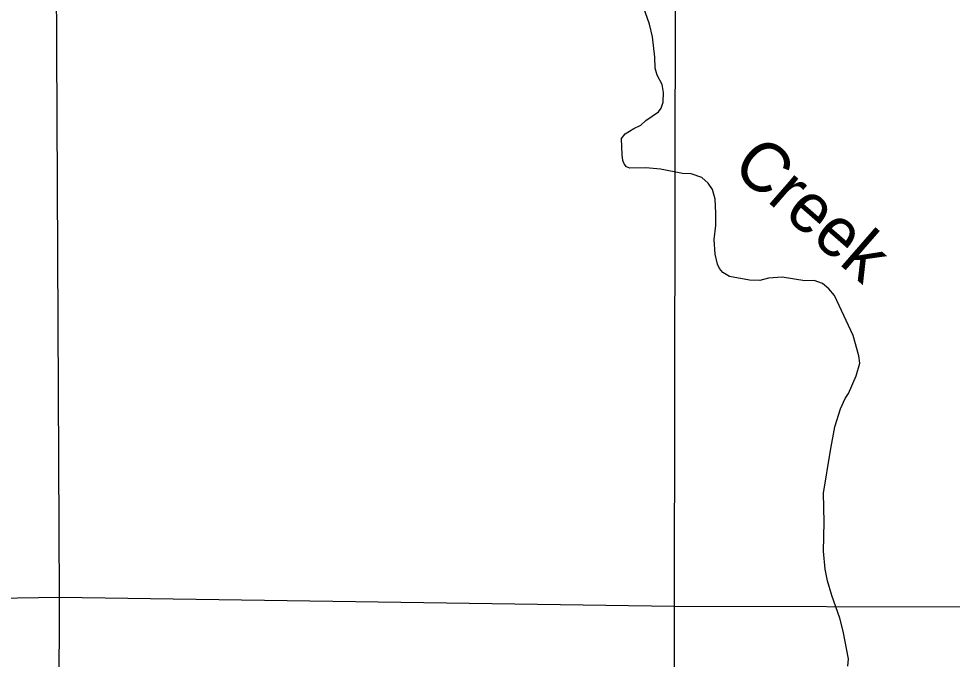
# Model space of a CAD drawing. Extents: x -19 to 366, y -4 to 359.
# Drawn here: x 135.322 to 136.836, y 202.004 to 203.043 of the extents above; entities that cross this region are included whole.
import ezdxf

# ---------------------------------------------------------------- set-up
doc = ezdxf.new("R2010")
doc.units = 0
for name, color, linetype in [('R_Axis Annot', 7, 'Continuous'), ('R_Temp Easement', 7, 'Continuous'), ('Sheet Fence', 7, 'Continuous')]:
    doc.layers.add(name, color=color, linetype=linetype)

msp = doc.modelspace()

# ---------------------------------------------------------------- linework, layer by layer
at = {"layer": 'R_Axis Annot'}
for points in [[(135.3878, 202.1048), (135.3832, 203.1072)], [(136.3866, 203.098), (136.3848, 202.09)], [(135.3878, 202.1048), (134.3662, 202.0884)], [(135.3847, 201.1034), (135.3878, 202.1048)], [(136.3848, 202.09), (135.3878, 202.1048)], [(136.3848, 202.09), (136.3849, 201.119)], [(136.8799, 202.0889), (136.3848, 202.09)]]:
    msp.add_lwpolyline(points, dxfattribs=at)
at = {"layer": 'R_Temp Easement'}
for points in [[(136.2998, 202.8488), (136.3055, 202.8564), (136.3195, 202.8652), (136.3308, 202.8709), (136.3391, 202.8781), (136.3595, 202.8921), (136.3637, 202.8982), (136.367, 202.908), (136.3678, 202.9236), (136.3655, 202.9365), (136.3572, 202.9517), (136.3541, 202.963), (136.3537, 202.9809), (136.3499, 203.0139), (136.345, 203.0344), (136.3325, 203.0696)], [(136.6665, 201.9932), (136.6676, 202.0053), (136.6593, 202.0501), (136.6536, 202.0713), (136.6407, 202.1081), (136.6339, 202.1316), (136.6297, 202.1506), (136.627, 202.1798), (136.6281, 202.2269), (136.6273, 202.2739), (136.6386, 202.3429), (136.6457, 202.3812), (136.6548, 202.4108), (136.6623, 202.4271), (136.6676, 202.4355), (136.6801, 202.4643), (136.6861, 202.4844), (136.6846, 202.4966), (136.6751, 202.5296), (136.6448, 202.5944), (136.6357, 202.605), (136.6255, 202.6138), (136.6123, 202.6187), (136.5971, 202.6183), (136.5601, 202.624), (136.5382, 202.6228), (136.5238, 202.619), (136.5072, 202.6194), (136.4747, 202.6255), (136.4641, 202.6315), (136.4584, 202.6384), (136.4554, 202.6452), (136.4512, 202.6615), (136.45, 202.685), (136.4523, 202.7082), (136.4526, 202.7279), (136.4515, 202.7506), (136.4473, 202.7666), (136.4401, 202.7764), (136.4299, 202.7859), (136.4125, 202.792), (136.3985, 202.7924), (136.3626, 202.7992), (136.3392, 202.8014), (136.3131, 202.8011), (136.3078, 202.8033), (136.304, 202.8079), (136.3017, 202.8132), (136.3006, 202.8227), (136.2998, 202.8488)]]:
    msp.add_lwpolyline(points, dxfattribs=at)
at = {"layer": 'Sheet Fence'}
for points in [[(139.4406, 1.5315), (139.2511, 10.1473), (139.0608, 18.7633), (138.8699, 27.3793), (138.6784, 35.9956), (138.4861, 44.6119), (138.2932, 53.2285), (138.0997, 61.8451), (137.9055, 70.4619), (137.7106, 79.0789), (137.5151, 87.6959), (137.319, 96.3132), (137.1221, 104.9306), (136.9247, 113.5481), (136.7265, 122.1658), (136.5278, 130.7836), (136.3283, 139.4016), (136.1282, 148.0197), (135.9275, 156.6379), (135.7261, 165.2564), (135.5241, 173.8749), (135.3214, 182.4936), (135.1181, 191.1125), (134.9141, 199.7315), (134.7095, 208.3506), (134.5043, 216.9699), (134.2984, 225.5894), (134.0919, 234.209), (133.8847, 242.8288), (133.6769, 251.4487), (133.4685, 260.0687), (133.2594, 268.6889), (133.0497, 277.3093), (132.8393, 285.9298), (132.6283, 294.5504), (132.4167, 303.1713), (132.2044, 311.7922), (131.9916, 320.4133), (131.778, 329.0346), (131.5639, 337.656), (131.3491, 346.2776)], [(0, 198.1326), (7.1014, 198.137), (14.2028, 198.1503), (21.3042, 198.1724), (28.4055, 198.2034), (35.5068, 198.2433), (42.6081, 198.292), (49.7092, 198.3496), (56.8103, 198.4161), (63.9113, 198.4913), (71.0123, 198.5755), (78.1131, 198.6685), (85.2137, 198.7704), (92.3143, 198.8811), (99.4147, 199.0007), (106.5149, 199.1291), (113.615, 199.2664), (120.7149, 199.4126), (127.8146, 199.5676), (134.9141, 199.7315), (142.0135, 199.9042), (149.1125, 200.0858), (156.2114, 200.2762), (163.31, 200.4755), (170.4084, 200.6837), (177.5065, 200.9007), (184.6043, 201.1265), (191.7018, 201.3612), (198.799, 201.6048), (205.896, 201.8572), (212.9926, 202.1185), (220.0888, 202.3886), (227.1848, 202.6676), (234.2803, 202.9554), (241.3755, 203.2521), (248.4704, 203.5576), (255.5648, 203.872), (262.6589, 204.1952), (269.7525, 204.5273), (276.8457, 204.8682), (283.9385, 205.218), (291.0309, 205.5766), (298.1228, 205.9441), (305.2142, 206.3204), (312.3051, 206.7056), (319.3956, 207.0996), (326.4856, 207.5024), (333.5751, 207.9141), (340.664, 208.3347)]]:
    msp.add_spline(points, degree=3, dxfattribs=at)

# ---------------------------------------------------------------- texts
at = {"layer": 'R_Temp Easement'}
msp.add_text('Creek', height=0.08, rotation=318.9193, dxfattribs=at).set_placement((136.4758, 202.7988))

doc.saveas('drawing.dxf')
